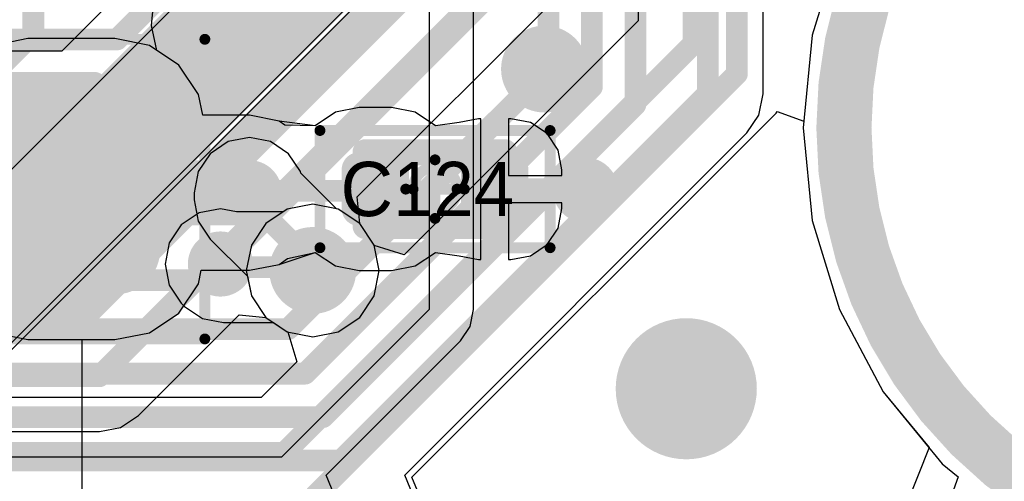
# Model space of a CAD drawing. Header units: millimetres. Extents: x -2 to 68, y -2 to 27.4.
# Tile 496 of 594: x 58.2 to 62.7, y 0.4 to 2.5. Entities that reach past the tile are written whole.
import ezdxf

# ---------------------------------------------------------------- set-up
doc = ezdxf.new("R2010")
doc.units = ezdxf.units.MM
for name, color, linetype in [('BottomLayer', 5, 'Continuous'), ('DrillGuide', 244, 'Continuous'), ('KeepOutLayer', 6, 'Continuous'), ('Mechanical13', 56, 'Continuous'), ('Mechanical15', 56, 'Continuous'), ('Mechanical2', 216, 'Continuous'), ('MidLayer1', 16, 'Continuous'), ('MidLayer2', 76, 'Continuous'), ('MidLayer3', 90, 'Continuous'), ('MidLayer4', 156, 'Continuous'), ('MidLayer5', 130, 'Continuous'), ('MidLayer6', 216, 'Continuous'), ('MidLayer7', 6, 'Continuous'), ('MidLayer8', 54, 'Continuous'), ('MultiLayer', 9, 'Continuous'), ('TopLayer', 1, 'Continuous'), ('TopPaste', 8, 'Continuous'), ('TopSolder', 216, 'Continuous'), ('ViaHoleLayer', 16, 'Continuous')]:
    doc.layers.add(name, color=color, linetype=linetype)

# ---------------------------------------------------------------- blocks, each defined once
blk = doc.blocks.new('RES_0603_73')
at = {"layer": 'Mechanical13', "const_width": 0.12}
for points in [[(-0.88, 0.48), (0.88, 0.48)], [(-0.88, -0.48), (-0.88, 0.48)], [(0.88, -0.48), (0.88, 0.48)], [(-0.88, -0.48), (0.88, -0.48)]]:
    blk.add_lwpolyline(points, dxfattribs=at)
at = {"layer": 'Mechanical13', "const_width": 0.06}
for points in [[(-0.91, 0.48, 1), (-0.85, 0.48, 1)], [(-0.91, 0.48, 1), (-0.85, 0.48, 1)], [(0.85, 0.48, 1), (0.91, 0.48, 1)], [(0.85, 0.48, 1), (0.91, 0.48, 1)], [(-0.91, -0.48, 1), (-0.85, -0.48, 1)], [(-0.91, -0.48, 1), (-0.85, -0.48, 1)], [(0.85, -0.48, 1), (0.91, -0.48, 1)], [(0.85, -0.48, 1), (0.91, -0.48, 1)]]:
    blk.add_lwpolyline(points, format="xyb", close=True, dxfattribs=at)
at = {"layer": 'Mechanical15', "const_width": 0.05}
for points in [[(-1.39, 0.69), (1.39, 0.69)], [(-1.39, -0.69), (-1.39, 0.69)], [(1.39, -0.69), (1.39, 0.69)], [(0, -0.345), (0, 0.345)], [(-0.345, 0), (0.345, 0)], [(-1.39, -0.69), (1.39, -0.69)]]:
    blk.add_lwpolyline(points, dxfattribs=at)
at = {"layer": 'Mechanical15'}
for points, const_width in [([(-1.4025, 0.69, 1), (-1.3775, 0.69, 1)], 0.025), ([(-1.4025, 0.69, 1), (-1.3775, 0.69, 1)], 0.025), ([(1.3775, 0.69, 1), (1.4025, 0.69, 1)], 0.025), ([(1.3775, 0.69, 1), (1.4025, 0.69, 1)], 0.025), ([(-0.0125, 0.345, 1), (0.0125, 0.345, 1)], 0.025), ([(0.25, 0, 1), (-0.25, 0, 1)], 0.05), ([(-0.3575, 0, 1), (-0.3325, 0, 1)], 0.025), ([(-0.2625, 0, 1), (-0.2375, 0, 1)], 0.025), ([(0.2375, 0, 1), (0.2625, 0, 1)], 0.025), ([(0.3325, 0, 1), (0.3575, 0, 1)], 0.025), ([(-0.0125, -0.345, 1), (0.0125, -0.345, 1)], 0.025), ([(-1.4025, -0.69, 1), (-1.3775, -0.69, 1)], 0.025), ([(-1.4025, -0.69, 1), (-1.3775, -0.69, 1)], 0.025), ([(1.3775, -0.69, 1), (1.4025, -0.69, 1)], 0.025), ([(1.3775, -0.69, 1), (1.4025, -0.69, 1)], 0.025)]:
    blk.add_lwpolyline(points, format="xyb", close=True, dxfattribs=dict(at, const_width=const_width))
at = {"layer": 'TopLayer', "const_width": 0.2091}
for points in [[(-1.0804, 0.2759, 1), (-0.8713, 0.2759, 1)], [(-0.6786, 0.2759, 1), (-0.4696, 0.2759, 1)], [(0.4696, 0.2759, 1), (0.6786, 0.2759, 1)], [(0.8713, 0.2759, 1), (1.0804, 0.2759, 1)], [(-1.0804, -0.2759, 1), (-0.8713, -0.2759, 1)], [(-0.6786, -0.2759, 1), (-0.4696, -0.2759, 1)], [(0.4696, -0.2759, 1), (0.6786, -0.2759, 1)], [(0.8713, -0.2759, 1), (1.0804, -0.2759, 1)]]:
    blk.add_lwpolyline(points, format="xyb", close=True, dxfattribs=at)
at = {"layer": 'TopLayer'}
for points in [[(-0.5741, 0.485), (-0.9759, 0.485), (-0.5741, -0.485), (-0.9759, -0.485)], [(0.5741, -0.485), (0.9759, -0.485), (0.5741, 0.485), (0.9759, 0.485)], [(-0.365, 0.2759), (-1.185, 0.2759), (-0.365, -0.2759), (-1.185, -0.2759)], [(0.365, -0.2759), (1.185, -0.2759), (0.365, 0.2759), (1.185, 0.2759)]]:
    blk.add_solid(points, dxfattribs=at)
at = {"layer": 'TopPaste', "const_width": 0.2091}
for points in [[(-1.0804, 0.2759, 1), (-0.8713, 0.2759, 1)], [(-0.6786, 0.2759, 1), (-0.4696, 0.2759, 1)], [(0.4696, 0.2759, 1), (0.6786, 0.2759, 1)], [(0.8713, 0.2759, 1), (1.0804, 0.2759, 1)], [(-1.0804, -0.2759, 1), (-0.8713, -0.2759, 1)], [(-0.6786, -0.2759, 1), (-0.4696, -0.2759, 1)], [(0.4696, -0.2759, 1), (0.6786, -0.2759, 1)], [(0.8713, -0.2759, 1), (1.0804, -0.2759, 1)]]:
    blk.add_lwpolyline(points, format="xyb", close=True, dxfattribs=at)
at = {"layer": 'TopPaste'}
for points in [[(-0.5741, 0.485), (-0.9759, 0.485), (-0.5741, -0.485), (-0.9759, -0.485)], [(0.5741, -0.485), (0.9759, -0.485), (0.5741, 0.485), (0.9759, 0.485)], [(-0.365, 0.2759), (-1.185, 0.2759), (-0.365, -0.2759), (-1.185, -0.2759)], [(0.365, -0.2759), (1.185, -0.2759), (0.365, 0.2759), (1.185, 0.2759)]]:
    blk.add_solid(points, dxfattribs=at)
at = {"layer": 'TopSolder', "const_width": 0.2091}
for points in [[(-1.0804, 0.2759, 1), (-0.8713, 0.2759, 1)], [(-0.6786, 0.2759, 1), (-0.4696, 0.2759, 1)], [(0.4696, 0.2759, 1), (0.6786, 0.2759, 1)], [(0.8713, 0.2759, 1), (1.0804, 0.2759, 1)], [(-1.0804, -0.2759, 1), (-0.8713, -0.2759, 1)], [(-0.6786, -0.2759, 1), (-0.4696, -0.2759, 1)], [(0.4696, -0.2759, 1), (0.6786, -0.2759, 1)], [(0.8713, -0.2759, 1), (1.0804, -0.2759, 1)]]:
    blk.add_lwpolyline(points, format="xyb", close=True, dxfattribs=at)
at = {"layer": 'TopSolder'}
for points in [[(-0.5741, 0.485), (-0.9759, 0.485), (-0.5741, -0.485), (-0.9759, -0.485)], [(0.5741, -0.485), (0.9759, -0.485), (0.5741, 0.485), (0.9759, 0.485)], [(-0.365, 0.2759), (-1.185, 0.2759), (-0.365, -0.2759), (-1.185, -0.2759)], [(0.365, -0.2759), (1.185, -0.2759), (0.365, 0.2759), (1.185, 0.2759)]]:
    blk.add_solid(points, dxfattribs=at)
blk = doc.blocks.new('CAP_0201_74')
at = {"layer": 'Mechanical13', "const_width": 0.12}
for points in [[(0.32, 0.17), (-0.32, 0.17)], [(-0.32, 0.17), (-0.32, -0.17)], [(0.32, 0.17), (0.32, -0.17)], [(0.32, -0.17), (-0.32, -0.17)]]:
    blk.add_lwpolyline(points, dxfattribs=at)
at = {"layer": 'Mechanical13', "const_width": 0.06}
for points in [[(-0.35, 0.17, 1), (-0.29, 0.17, 1)], [(-0.35, 0.17, 1), (-0.29, 0.17, 1)], [(0.29, 0.17, 1), (0.35, 0.17, 1)], [(0.29, 0.17, 1), (0.35, 0.17, 1)], [(-0.35, -0.17, 1), (-0.29, -0.17, 1)], [(-0.35, -0.17, 1), (-0.29, -0.17, 1)], [(0.29, -0.17, 1), (0.35, -0.17, 1)], [(0.29, -0.17, 1), (0.35, -0.17, 1)]]:
    blk.add_lwpolyline(points, format="xyb", close=True, dxfattribs=at)
at = {"layer": 'Mechanical15', "const_width": 0.05}
for points in [[(0.53, 0.27), (-0.53, 0.27)], [(-0.53, 0.27), (-0.53, -0.27)], [(0.53, 0.27), (0.53, -0.27)], [(0, 0.135), (0, -0.135)], [(0.135, 0), (-0.135, 0)], [(0.53, -0.27), (-0.53, -0.27)]]:
    blk.add_lwpolyline(points, dxfattribs=at)
at = {"layer": 'Mechanical15'}
for points, const_width in [([(-0.5425, 0.27, 1), (-0.5175, 0.27, 1)], 0.025), ([(-0.5425, 0.27, 1), (-0.5175, 0.27, 1)], 0.025), ([(0.5175, 0.27, 1), (0.5425, 0.27, 1)], 0.025), ([(0.5175, 0.27, 1), (0.5425, 0.27, 1)], 0.025), ([(-0.0125, 0.135, 1), (0.0125, 0.135, 1)], 0.025), ([(0.1013, 0, 1), (-0.1013, 0, 1)], 0.05), ([(-0.1475, 0, 1), (-0.1225, 0, 1)], 0.025), ([(-0.1138, 0, 1), (-0.0888, 0, 1)], 0.025), ([(0.0888, 0, 1), (0.1138, 0, 1)], 0.025), ([(0.1225, 0, 1), (0.1475, 0, 1)], 0.025), ([(-0.0125, -0.135, 1), (0.0125, -0.135, 1)], 0.025), ([(-0.5425, -0.27, 1), (-0.5175, -0.27, 1)], 0.025), ([(-0.5425, -0.27, 1), (-0.5175, -0.27, 1)], 0.025), ([(0.5175, -0.27, 1), (0.5425, -0.27, 1)], 0.025), ([(0.5175, -0.27, 1), (0.5425, -0.27, 1)], 0.025)]:
    blk.add_lwpolyline(points, format="xyb", close=True, dxfattribs=dict(at, const_width=const_width))
at = {"layer": 'TopLayer', "const_width": 0.0806}
for points in [[(-0.3897, 0.0894, 1), (-0.3091, 0.0894, 1)], [(-0.2409, 0.0894, 1), (-0.1603, 0.0894, 1)], [(0.1603, 0.0894, 1), (0.2409, 0.0894, 1)], [(0.3091, 0.0894, 1), (0.3897, 0.0894, 1)], [(-0.3897, -0.0894, 1), (-0.3091, -0.0894, 1)], [(-0.2409, -0.0894, 1), (-0.1603, -0.0894, 1)], [(0.1603, -0.0894, 1), (0.2409, -0.0894, 1)], [(0.3091, -0.0894, 1), (0.3897, -0.0894, 1)]]:
    blk.add_lwpolyline(points, format="xyb", close=True, dxfattribs=at)
at = {"layer": 'TopLayer'}
for points in [[(-0.2006, 0.17), (-0.3494, 0.17), (-0.2006, -0.17), (-0.3494, -0.17)], [(0.2006, -0.17), (0.3494, -0.17), (0.2006, 0.17), (0.3494, 0.17)], [(-0.12, 0.0894), (-0.43, 0.0894), (-0.12, -0.0894), (-0.43, -0.0894)], [(0.12, -0.0894), (0.43, -0.0894), (0.12, 0.0894), (0.43, 0.0894)]]:
    blk.add_solid(points, dxfattribs=at)
at = {"layer": 'TopPaste', "const_width": 0.0806}
for points in [[(-0.3897, 0.0894, 1), (-0.3091, 0.0894, 1)], [(-0.2409, 0.0894, 1), (-0.1603, 0.0894, 1)], [(0.1603, 0.0894, 1), (0.2409, 0.0894, 1)], [(0.3091, 0.0894, 1), (0.3897, 0.0894, 1)], [(-0.3897, -0.0894, 1), (-0.3091, -0.0894, 1)], [(-0.2409, -0.0894, 1), (-0.1603, -0.0894, 1)], [(0.1603, -0.0894, 1), (0.2409, -0.0894, 1)], [(0.3091, -0.0894, 1), (0.3897, -0.0894, 1)]]:
    blk.add_lwpolyline(points, format="xyb", close=True, dxfattribs=at)
at = {"layer": 'TopPaste'}
for points in [[(-0.2006, 0.17), (-0.3494, 0.17), (-0.2006, -0.17), (-0.3494, -0.17)], [(0.2006, -0.17), (0.3494, -0.17), (0.2006, 0.17), (0.3494, 0.17)], [(-0.12, 0.0894), (-0.43, 0.0894), (-0.12, -0.0894), (-0.43, -0.0894)], [(0.12, -0.0894), (0.43, -0.0894), (0.12, 0.0894), (0.43, 0.0894)]]:
    blk.add_solid(points, dxfattribs=at)
at = {"layer": 'TopSolder', "const_width": 0.0806}
for points in [[(-0.3897, 0.0894, 1), (-0.3091, 0.0894, 1)], [(-0.2409, 0.0894, 1), (-0.1603, 0.0894, 1)], [(0.1603, 0.0894, 1), (0.2409, 0.0894, 1)], [(0.3091, 0.0894, 1), (0.3897, 0.0894, 1)], [(-0.3897, -0.0894, 1), (-0.3091, -0.0894, 1)], [(-0.2409, -0.0894, 1), (-0.1603, -0.0894, 1)], [(0.1603, -0.0894, 1), (0.2409, -0.0894, 1)], [(0.3091, -0.0894, 1), (0.3897, -0.0894, 1)]]:
    blk.add_lwpolyline(points, format="xyb", close=True, dxfattribs=at)
at = {"layer": 'TopSolder'}
for points in [[(-0.2006, 0.17), (-0.3494, 0.17), (-0.2006, -0.17), (-0.3494, -0.17)], [(0.2006, -0.17), (0.3494, -0.17), (0.2006, 0.17), (0.3494, 0.17)], [(-0.12, 0.0894), (-0.43, 0.0894), (-0.12, -0.0894), (-0.43, -0.0894)], [(0.12, -0.0894), (0.43, -0.0894), (0.12, 0.0894), (0.43, 0.0894)]]:
    blk.add_solid(points, dxfattribs=at)

msp = doc.modelspace()

# ---------------------------------------------------------------- linework, layer by layer
at = {"layer": 'BottomLayer'}
for p, q in [((61.6361, 2.189), (61.6361, 3.483)), ((59.3301, 3.3102), (58.4058, 2.3859)), ((61.987, 2.8691), (61.8625, 2.4588)), ((61.8625, 2.4588), (61.8205, 2.032)), ((58.4058, 2.3859), (56.6495, 2.3859)), ((61.6167, 2.0914), (61.6361, 2.189)), ((61.5614, 2.0088), (61.6167, 2.0914)), ((59.9855, 0.4329), (61.5614, 2.0088)), ((61.8205, 2.032), (61.8625, 1.6052)), ((61.8625, 1.6052), (61.987, 1.1949)), ((61.987, 1.1949), (62.1891, 0.8167)), ((62.1891, 0.8167), (62.4612, 0.4852)), ((62.4612, 0.4852), (62.534, 0.4255)), ((60.0381, 0.3059), (59.9855, 0.4329)), ((62.534, 0.4255), (62.4912, 0.3059))]:
    msp.add_line(p, q, dxfattribs=at)
at = {"layer": 'BottomLayer', "const_width": 0.1}
for points in [[(60.6476, 2.304), (60.6476, 5.5826)], [(60.8476, 2.2211), (60.8476, 5.3826)], [(61.0476, 2.1383), (61.0476, 5.2414)], [(61.3812, 2.189), (61.3812, 3.5885)], [(58.5114, 2.131), (59.585, 3.2046)], [(58.5942, 1.931), (59.785, 3.1218)], [(58.6771, 1.731), (59.985, 3.0389)], [(58.7599, 1.531), (60.185, 2.9561)], [(59.1366, 1.4051), (60.3981, 2.6666)], [(59.4487, 1.1051), (60.6476, 2.304)], [(59.5265, 0.9), (60.8476, 2.2211)], [(59.6922, 0.5), (61.3812, 2.189)], [(56.5439, 2.131), (58.5114, 2.131)], [(59.6093, 0.7), (61.0476, 2.1383)], [(56.4611, 1.931), (58.5942, 1.931)], [(56.3783, 1.731), (58.6771, 1.731)], [(56.2954, 1.531), (58.7599, 1.531)], [(56.098, 1.331), (59.0693, 1.331)], [(55.9854, 1.1051), (59.4487, 1.1051)], [(54.4864, 0.9), (59.5265, 0.9)], [(54.3935, 0.7), (59.6093, 0.7)], [(54.2452, 0.5), (59.6922, 0.5)]]:
    msp.add_lwpolyline(points, dxfattribs=at)
at = {"layer": 'BottomLayer'}
for points, const_width in [([(60.6226, 2.304, 1), (60.6726, 2.304, 1)], 0.05), ([(60.6226, 2.304, 1), (60.6726, 2.304, 1)], 0.05), ([(60.8226, 2.2211, 1), (60.8726, 2.2211, 1)], 0.05), ([(60.8226, 2.2211, 1), (60.8726, 2.2211, 1)], 0.05), ([(61.3562, 2.189, 1), (61.4062, 2.189, 1)], 0.05), ([(61.3562, 2.189, 1), (61.4062, 2.189, 1)], 0.05), ([(58.4864, 2.131, 1), (58.5364, 2.131, 1)], 0.05), ([(58.4864, 2.131, 1), (58.5364, 2.131, 1)], 0.05), ([(61.0226, 2.1383, 1), (61.0726, 2.1383, 1)], 0.05), ([(61.0226, 2.1383, 1), (61.0726, 2.1383, 1)], 0.05), ([(58.5692, 1.931, 1), (58.6192, 1.931, 1)], 0.05), ([(58.5692, 1.931, 1), (58.6192, 1.931, 1)], 0.05), ([(58.6521, 1.731, 1), (58.7021, 1.731, 1)], 0.05), ([(58.6521, 1.731, 1), (58.7021, 1.731, 1)], 0.05), ([(58.7349, 1.531, 1), (58.7849, 1.531, 1)], 0.05), ([(58.7349, 1.531, 1), (58.7849, 1.531, 1)], 0.05), ([(59.0616, 1.4051, 1), (59.2116, 1.4051, 1)], 0.15), ([(59.1116, 1.4051, 1), (59.1616, 1.4051, 1)], 0.05), ([(59.0443, 1.331, 1), (59.0943, 1.331, 1)], 0.05), ([(59.4237, 1.1051, 1), (59.4737, 1.1051, 1)], 0.05), ([(59.4237, 1.1051, 1), (59.4737, 1.1051, 1)], 0.05), ([(61.1195, 0.8306, 1), (61.4445, 0.8306, 1)], 0.325), ([(59.5015, 0.9, 1), (59.5515, 0.9, 1)], 0.05), ([(59.5015, 0.9, 1), (59.5515, 0.9, 1)], 0.05), ([(59.5843, 0.7, 1), (59.6343, 0.7, 1)], 0.05), ([(59.5843, 0.7, 1), (59.6343, 0.7, 1)], 0.05), ([(59.6672, 0.5, 1), (59.7172, 0.5, 1)], 0.05), ([(59.6672, 0.5, 1), (59.7172, 0.5, 1)], 0.05)]:
    msp.add_lwpolyline(points, format="xyb", close=True, dxfattribs=dict(at, const_width=const_width))
at = {"layer": 'DrillGuide'}
for points, const_width in [([(60.5791, 2.3028, 1), (60.6791, 2.3028, 1)], 0.1), ([(59.245, 1.7331, 1), (59.295, 1.7331, 1)], 0.05), ([(60.7931, 1.7452, 1), (60.8431, 1.7452, 1)], 0.05), ([(59.1116, 1.4051, 1), (59.1616, 1.4051, 1)], 0.05), ([(59.5117, 1.3754, 1), (59.6117, 1.3754, 1)], 0.1), ([(61.207, 0.8306, 1), (61.357, 0.8306, 1)], 0.15)]:
    msp.add_lwpolyline(points, format="xyb", close=True, dxfattribs=dict(at, const_width=const_width))
at = {"layer": 'KeepOutLayer'}
for points, const_width in [([(66.008, 2.032, 1), (62.008, 2.032, 1)], 0.254), ([(61.9445, 2.032, 1), (62.0715, 2.032, 1)], 0.127)]:
    msp.add_lwpolyline(points, format="xyb", close=True, dxfattribs=dict(at, const_width=const_width))
at = {"layer": 'MidLayer1'}
for p, q in [((61.987, 2.8691), (61.8625, 2.4588)), ((61.8625, 2.4588), (61.8205, 2.032)), ((61.8205, 2.032), (61.8625, 1.6052)), ((59.1724, 1.9686), (59.0897, 1.9133)), ((59.27, 1.988), (59.1724, 1.9686)), ((59.3675, 1.9686), (59.27, 1.988)), ((59.4502, 1.9133), (59.3675, 1.9686)), ((59.0897, 1.9133), (59.0345, 1.8306)), ((59.5055, 1.8306), (59.4502, 1.9133)), ((59.0345, 1.8306), (59.0151, 1.7331)), ((59.5068, 1.8237), (59.5055, 1.8306)), ((59.671, 1.6595), (59.5068, 1.8237)), ((59.0151, 1.7331), (59.0151, 1.7001)), ((59.0151, 1.7001), (59.0345, 1.6026)), ((59.6788, 1.658), (59.671, 1.6595)), ((59.778, 1.5917), (59.6788, 1.658)), ((59.0345, 1.6026), (59.0897, 1.5199)), ((59.8443, 1.4924), (59.778, 1.5917)), ((61.8625, 1.6052), (61.987, 1.1949)), ((59.0897, 1.5199), (59.2612, 1.3484)), ((59.8676, 1.3754), (59.8443, 1.4924)), ((59.8443, 1.2583), (59.8676, 1.3754)), ((59.2612, 1.3484), (59.2791, 1.2583)), ((59.2791, 1.2583), (59.3454, 1.1591)), ((59.778, 1.1591), (59.8443, 1.2583)), ((61.987, 1.1949), (62.1891, 0.8167)), ((59.3454, 1.1591), (59.4447, 1.0928)), ((59.6788, 1.0928), (59.778, 1.1591)), ((59.4447, 1.0928), (59.5617, 1.0695)), ((59.5617, 1.0695), (59.6788, 1.0928)), ((62.1891, 0.8167), (62.4612, 0.4852)), ((62.4612, 0.4852), (62.534, 0.4255)), ((62.534, 0.4255), (62.4912, 0.3059))]:
    msp.add_line(p, q, dxfattribs=at)
for points, const_width in [([(60.5291, 2.3028, 1), (60.7291, 2.3028, 1)], 0.2), ([(59.195, 1.7331, 1), (59.345, 1.7331, 1)], 0.15), ([(60.7431, 1.7452, 1), (60.8931, 1.7452, 1)], 0.15), ([(59.245, 1.7331, 1), (59.295, 1.7331, 1)], 0.05), ([(59.245, 1.7001, 1), (59.295, 1.7001, 1)], 0.05), ([(59.245, 1.7001, 1), (59.295, 1.7001, 1)], 0.05), ([(59.4617, 1.3754, 1), (59.6617, 1.3754, 1)], 0.2), ([(59.5367, 1.4083, 1), (59.5867, 1.4083, 1)], 0.05), ([(59.5367, 1.4083, 1), (59.5867, 1.4083, 1)], 0.05), ([(59.5367, 1.3754, 1), (59.5867, 1.3754, 1)], 0.05), ([(61.1195, 0.8306, 1), (61.4445, 0.8306, 1)], 0.325)]:
    msp.add_lwpolyline(points, format="xyb", close=True, dxfattribs=dict(at, const_width=const_width))
at = {"layer": 'MidLayer1', "const_width": 0.1}
for points in [[(59.27, 1.7001), (59.27, 1.7331)], [(59.27, 1.7001), (59.5617, 1.4083)], [(59.5617, 1.3754), (59.5617, 1.4083)]]:
    msp.add_lwpolyline(points, dxfattribs=at)
at = {"layer": 'MidLayer2'}
for p, q in [((61.987, 2.8691), (61.8625, 2.4588)), ((61.8625, 2.4588), (61.8205, 2.032)), ((61.8205, 2.032), (61.8625, 1.6052)), ((59.5617, 1.6812), (59.4447, 1.658)), ((59.6788, 1.658), (59.5617, 1.6812)), ((59.4447, 1.658), (59.3454, 1.5917)), ((59.778, 1.5917), (59.6788, 1.658)), ((59.3454, 1.5917), (59.2791, 1.4924)), ((59.8443, 1.4924), (59.778, 1.5917)), ((61.8625, 1.6052), (61.987, 1.1949)), ((59.2791, 1.4924), (59.2558, 1.3754)), ((59.8676, 1.3754), (59.8443, 1.4924)), ((59.2558, 1.3754), (59.2791, 1.2583)), ((59.8443, 1.2583), (59.8676, 1.3754)), ((59.2791, 1.2583), (59.3454, 1.1591)), ((59.778, 1.1591), (59.8443, 1.2583)), ((61.987, 1.1949), (62.1891, 0.8167)), ((59.3454, 1.1591), (59.4447, 1.0928)), ((59.6788, 1.0928), (59.778, 1.1591)), ((59.4447, 1.0928), (59.5617, 1.0695)), ((59.5617, 1.0695), (59.6788, 1.0928)), ((62.1891, 0.8167), (62.4612, 0.4852)), ((62.4612, 0.4852), (62.534, 0.4255)), ((62.534, 0.4255), (62.4912, 0.3059))]:
    msp.add_line(p, q, dxfattribs=at)
for points, const_width in [([(60.5291, 2.3028, 1), (60.7291, 2.3028, 1)], 0.2), ([(59.4617, 1.3754, 1), (59.6617, 1.3754, 1)], 0.2), ([(61.1195, 0.8306, 1), (61.4445, 0.8306, 1)], 0.325)]:
    msp.add_lwpolyline(points, format="xyb", close=True, dxfattribs=dict(at, const_width=const_width))
at = {"layer": 'MidLayer3'}
for p, q in [((60.9827, 4.6493), (57.4308, 1.0974)), ((58.0393, 0.9073), (61.3173, 4.1853)), ((61.0606, 3.1797), (61.0606, 2.5258)), ((61.0606, 2.5258), (59.9827, 1.4479)), ((60.0183, 0.4232), (61.6957, 2.1006)), ((61.6957, 2.1006), (61.7003, 2.1074)), ((61.7003, 2.1074), (61.8236, 2.0633)), ((61.8236, 2.0633), (61.8205, 2.032)), ((61.8205, 2.032), (61.8625, 1.6052)), ((59.5617, 1.6812), (59.4447, 1.658)), ((59.6788, 1.658), (59.5617, 1.6812)), ((59.4447, 1.658), (59.3454, 1.5917)), ((59.778, 1.5917), (59.6788, 1.658)), ((59.3454, 1.5917), (59.2791, 1.4924)), ((59.8443, 1.4924), (59.778, 1.5917)), ((61.8625, 1.6052), (61.987, 1.1949)), ((59.2791, 1.4924), (59.2558, 1.3754)), ((59.8449, 1.4897), (59.8443, 1.4924)), ((59.9827, 1.4479), (59.8449, 1.4897)), ((59.2558, 1.3754), (59.2791, 1.2583)), ((59.2791, 1.2583), (59.3454, 1.1591)), ((61.987, 1.1949), (62.1891, 0.8167)), ((59.3454, 1.1591), (59.4447, 1.0928)), ((59.4447, 1.0928), (59.4474, 1.0922)), ((59.4474, 1.0922), (59.4892, 0.9544)), ((59.4892, 0.9544), (59.3248, 0.79)), ((62.1891, 0.8167), (62.4612, 0.4852)), ((59.3248, 0.79), (58.0879, 0.79)), ((62.4612, 0.4852), (62.534, 0.4255)), ((60.0669, 0.3059), (60.0183, 0.4232)), ((62.534, 0.4255), (62.4912, 0.3059))]:
    msp.add_line(p, q, dxfattribs=at)
at = {"layer": 'MidLayer3', "const_width": 0.1}
for points in [[(57.4981, 0.9351), (61.1451, 4.5821)], [(57.6375, 0.7351), (61.385, 4.4827)], [(61.3155, 2.4202), (61.3155, 3.1797)], [(61.5155, 2.2808), (61.5155, 3.0969)], [(59.4303, 0.5351), (61.3155, 2.4202)], [(59.5697, 0.3351), (61.5155, 2.2808)], [(39.0504, 0.5351), (59.4303, 0.5351)]]:
    msp.add_lwpolyline(points, dxfattribs=at)
at = {"layer": 'MidLayer3'}
for points, const_width in [([(60.5291, 2.3028, 1), (60.7291, 2.3028, 1)], 0.2), ([(61.2905, 2.4202, 1), (61.3405, 2.4202, 1)], 0.05), ([(61.2905, 2.4202, 1), (61.3405, 2.4202, 1)], 0.05), ([(61.4905, 2.2808, 1), (61.5405, 2.2808, 1)], 0.05), ([(61.4905, 2.2808, 1), (61.5405, 2.2808, 1)], 0.05), ([(59.4617, 1.3754, 1), (59.6617, 1.3754, 1)], 0.2), ([(61.1195, 0.8306, 1), (61.4445, 0.8306, 1)], 0.325), ([(59.4053, 0.5351, 1), (59.4553, 0.5351, 1)], 0.05), ([(59.4053, 0.5351, 1), (59.4553, 0.5351, 1)], 0.05)]:
    msp.add_lwpolyline(points, format="xyb", close=True, dxfattribs=dict(at, const_width=const_width))
at = {"layer": 'MidLayer4'}
for p, q in [((61.987, 2.8691), (61.8625, 2.4588)), ((61.8625, 2.4588), (61.8205, 2.032)), ((61.8205, 2.032), (61.8625, 1.6052)), ((59.5617, 1.6812), (59.4447, 1.658)), ((59.6788, 1.658), (59.5617, 1.6812)), ((59.0391, 1.6406), (58.9564, 1.5853)), ((59.1366, 1.66), (59.0391, 1.6406)), ((59.2113, 1.6451), (59.1366, 1.66)), ((59.4255, 1.6451), (59.2113, 1.6451)), ((59.4447, 1.658), (59.4255, 1.6451)), ((59.778, 1.5917), (59.6788, 1.658)), ((59.8443, 1.4924), (59.778, 1.5917)), ((61.8625, 1.6052), (61.987, 1.1949)), ((58.9564, 1.5853), (58.9011, 1.5026)), ((58.9011, 1.5026), (58.8817, 1.4051)), ((59.8676, 1.3754), (59.8443, 1.4924)), ((58.8817, 1.4051), (58.9011, 1.3075)), ((59.8443, 1.2583), (59.8676, 1.3754)), ((58.9011, 1.3075), (58.9564, 1.2248)), ((58.9564, 1.2248), (58.9713, 1.21)), ((59.778, 1.1591), (59.8443, 1.2583)), ((58.9713, 1.21), (59.0539, 1.1547)), ((61.987, 1.1949), (62.1891, 0.8167)), ((59.0539, 1.1547), (59.1515, 1.1353)), ((59.1515, 1.1353), (59.381, 1.1353)), ((59.381, 1.1353), (59.4447, 1.0928)), ((59.6788, 1.0928), (59.778, 1.1591)), ((59.4447, 1.0928), (59.5617, 1.0695)), ((59.5617, 1.0695), (59.6788, 1.0928)), ((62.1891, 0.8167), (62.4612, 0.4852)), ((62.4612, 0.4852), (62.534, 0.4255)), ((62.534, 0.4255), (62.4912, 0.3059))]:
    msp.add_line(p, q, dxfattribs=at)
for points, const_width in [([(60.5291, 2.3028, 1), (60.7291, 2.3028, 1)], 0.2), ([(59.0616, 1.4051, 1), (59.2116, 1.4051, 1)], 0.15), ([(59.4617, 1.3754, 1), (59.6617, 1.3754, 1)], 0.2), ([(59.1116, 1.4051, 1), (59.1616, 1.4051, 1)], 0.05), ([(59.1265, 1.3902, 1), (59.1765, 1.3902, 1)], 0.05), ([(59.1265, 1.3902, 1), (59.1765, 1.3902, 1)], 0.05), ([(59.5219, 1.3902, 1), (59.5719, 1.3902, 1)], 0.05), ([(59.5219, 1.3902, 1), (59.5719, 1.3902, 1)], 0.05), ([(59.5367, 1.3754, 1), (59.5867, 1.3754, 1)], 0.05), ([(61.1195, 0.8306, 1), (61.4445, 0.8306, 1)], 0.325)]:
    msp.add_lwpolyline(points, format="xyb", close=True, dxfattribs=dict(at, const_width=const_width))
at = {"layer": 'MidLayer4', "const_width": 0.1}
for points in [[(59.1366, 1.4051), (59.1515, 1.3902)], [(59.1515, 1.3902), (59.5469, 1.3902)], [(59.5469, 1.3902), (59.5617, 1.3754)]]:
    msp.add_lwpolyline(points, dxfattribs=at)
at = {"layer": 'MidLayer5'}
for p, q in [((57.5876, 0.4232), (60.7552, 3.5909)), ((61.987, 2.8691), (61.8625, 2.4588)), ((61.8625, 2.4588), (61.8205, 2.032)), ((61.8205, 2.032), (61.8625, 1.6052)), ((59.5617, 1.6812), (59.4447, 1.658)), ((59.6788, 1.658), (59.5617, 1.6812)), ((59.4447, 1.658), (59.3454, 1.5917)), ((59.778, 1.5917), (59.6788, 1.658)), ((59.3454, 1.5917), (59.2791, 1.4924)), ((59.8443, 1.4924), (59.778, 1.5917)), ((61.8625, 1.6052), (61.987, 1.1949)), ((59.2791, 1.4924), (59.2558, 1.3754)), ((59.8676, 1.3754), (59.8443, 1.4924)), ((59.2558, 1.3754), (59.2791, 1.2583)), ((59.8443, 1.2583), (59.8676, 1.3754)), ((59.2791, 1.2583), (59.3454, 1.1591)), ((59.778, 1.1591), (59.8443, 1.2583)), ((61.987, 1.1949), (62.1891, 0.8167)), ((59.3454, 1.1591), (59.4447, 1.0928)), ((59.6788, 1.0928), (59.778, 1.1591)), ((59.4447, 1.0928), (59.5617, 1.0695)), ((59.5617, 1.0695), (59.6788, 1.0928)), ((62.1891, 0.8167), (62.4612, 0.4852)), ((62.4612, 0.4852), (62.534, 0.4255)), ((62.534, 0.4255), (62.4912, 0.3059))]:
    msp.add_line(p, q, dxfattribs=at)
at = {"layer": 'MidLayer5', "const_width": 0.1}
for points in [[(58.275, 2.4672), (58.275, 3.95)], [(57.0387, 0.5351), (60.3085, 3.8049)], [(57.139, 0.3351), (60.575, 3.7711)], [(56.5429, 0.7351), (58.275, 2.4672)]]:
    msp.add_lwpolyline(points, dxfattribs=at)
at = {"layer": 'MidLayer5'}
for points, const_width in [([(58.25, 2.4672, 1), (58.3, 2.4672, 1)], 0.05), ([(58.25, 2.4672, 1), (58.3, 2.4672, 1)], 0.05), ([(60.5291, 2.3028, 1), (60.7291, 2.3028, 1)], 0.2), ([(59.4617, 1.3754, 1), (59.6617, 1.3754, 1)], 0.2), ([(61.1195, 0.8306, 1), (61.4445, 0.8306, 1)], 0.325)]:
    msp.add_lwpolyline(points, format="xyb", close=True, dxfattribs=dict(at, const_width=const_width))
at = {"layer": 'MidLayer6'}
for p, q in [((59.766, 1.7141), (61.4513, 3.3995)), ((61.987, 2.8691), (61.8625, 2.4588)), ((61.8625, 2.4588), (61.8205, 2.032)), ((61.8205, 2.032), (61.8625, 1.6052)), ((59.778, 1.5917), (59.766, 1.7141)), ((59.8443, 1.4924), (59.778, 1.5917)), ((61.8625, 1.6052), (61.987, 1.1949)), ((59.8676, 1.3754), (59.8443, 1.4924)), ((59.8443, 1.2583), (59.8676, 1.3754)), ((59.778, 1.1591), (59.8443, 1.2583)), ((61.987, 1.1949), (62.1891, 0.8167)), ((58.7598, 0.7079), (59.223, 1.1711)), ((59.223, 1.1711), (59.3454, 1.1591)), ((59.3454, 1.1591), (59.4447, 1.0928)), ((59.6788, 1.0928), (59.778, 1.1591)), ((59.4447, 1.0928), (59.5617, 1.0695)), ((59.5617, 1.0695), (59.6788, 1.0928)), ((62.1891, 0.8167), (62.4612, 0.4852)), ((58.6771, 0.6526), (58.7598, 0.7079)), ((58.5795, 0.6332), (58.6771, 0.6526)), ((42.1818, 0.6332), (58.5795, 0.6332)), ((62.4612, 0.4852), (62.534, 0.4255)), ((62.534, 0.4255), (62.4912, 0.3059))]:
    msp.add_line(p, q, dxfattribs=at)
at = {"layer": 'MidLayer6', "const_width": 0.1}
for points in [[(58.5795, 0.8881), (61.2711, 3.5797)], [(58.6609, 2.4395), (59.4075, 3.1861)], [(58.4572, 1.3872), (60.0099, 2.94)], [(58.54, 1.1872), (60.2099, 2.8571)], [(54.1605, 2.4395), (58.6609, 2.4395)], [(55.4353, 1.3872), (58.4572, 1.3872)], [(54.569, 1.1872), (58.54, 1.1872)], [(42.1818, 0.8881), (58.5795, 0.8881)]]:
    msp.add_lwpolyline(points, dxfattribs=at)
at = {"layer": 'MidLayer6'}
for points, const_width in [([(60.5291, 2.3028, 1), (60.7291, 2.3028, 1)], 0.2), ([(58.6359, 2.4395, 1), (58.6859, 2.4395, 1)], 0.05), ([(58.6359, 2.4395, 1), (58.6859, 2.4395, 1)], 0.05), ([(59.4617, 1.3754, 1), (59.6617, 1.3754, 1)], 0.2), ([(58.4322, 1.3872, 1), (58.4822, 1.3872, 1)], 0.05), ([(58.4322, 1.3872, 1), (58.4822, 1.3872, 1)], 0.05), ([(58.515, 1.1872, 1), (58.565, 1.1872, 1)], 0.05), ([(58.515, 1.1872, 1), (58.565, 1.1872, 1)], 0.05), ([(61.1195, 0.8306, 1), (61.4445, 0.8306, 1)], 0.325), ([(58.5545, 0.8881, 1), (58.6045, 0.8881, 1)], 0.05), ([(58.5545, 0.8881, 1), (58.6045, 0.8881, 1)], 0.05)]:
    msp.add_lwpolyline(points, format="xyb", close=True, dxfattribs=dict(at, const_width=const_width))
at = {"layer": 'MidLayer7'}
for p, q in [((61.987, 2.8691), (61.8625, 2.4588)), ((61.987, 2.8691), (61.8625, 2.4588)), ((61.8625, 2.4588), (61.8205, 2.032)), ((61.8625, 2.4588), (61.8205, 2.032)), ((61.8205, 2.032), (61.8625, 1.6052)), ((61.8205, 2.032), (61.8625, 1.6052)), ((59.5617, 1.6812), (59.4447, 1.658)), ((59.5617, 1.6812), (59.4447, 1.658)), ((59.6788, 1.658), (59.5617, 1.6812)), ((59.6788, 1.658), (59.5617, 1.6812)), ((59.4447, 1.658), (59.3454, 1.5917)), ((59.4447, 1.658), (59.3454, 1.5917)), ((59.778, 1.5917), (59.6788, 1.658)), ((59.778, 1.5917), (59.6788, 1.658)), ((59.3454, 1.5917), (59.2791, 1.4924)), ((59.3454, 1.5917), (59.2791, 1.4924)), ((59.8443, 1.4924), (59.778, 1.5917)), ((59.8443, 1.4924), (59.778, 1.5917)), ((61.8625, 1.6052), (61.987, 1.1949)), ((61.8625, 1.6052), (61.987, 1.1949)), ((59.2791, 1.4924), (59.2558, 1.3754)), ((59.2791, 1.4924), (59.2558, 1.3754)), ((59.8676, 1.3754), (59.8443, 1.4924)), ((59.8676, 1.3754), (59.8443, 1.4924)), ((59.2558, 1.3754), (59.2791, 1.2583)), ((59.2558, 1.3754), (59.2791, 1.2583)), ((59.8443, 1.2583), (59.8676, 1.3754)), ((59.8443, 1.2583), (59.8676, 1.3754)), ((59.2791, 1.2583), (59.3454, 1.1591)), ((59.2791, 1.2583), (59.3454, 1.1591)), ((59.778, 1.1591), (59.8443, 1.2583)), ((59.778, 1.1591), (59.8443, 1.2583)), ((61.987, 1.1949), (62.1891, 0.8167)), ((61.987, 1.1949), (62.1891, 0.8167)), ((59.3454, 1.1591), (59.4447, 1.0928)), ((59.3454, 1.1591), (59.4447, 1.0928)), ((59.6788, 1.0928), (59.778, 1.1591)), ((59.6788, 1.0928), (59.778, 1.1591)), ((59.4447, 1.0928), (59.5617, 1.0695)), ((59.4447, 1.0928), (59.5617, 1.0695)), ((59.5617, 1.0695), (59.6788, 1.0928)), ((59.5617, 1.0695), (59.6788, 1.0928)), ((62.1891, 0.8167), (62.4612, 0.4852)), ((62.1891, 0.8167), (62.4612, 0.4852)), ((62.4612, 0.4852), (62.534, 0.4255)), ((62.4612, 0.4852), (62.534, 0.4255)), ((62.534, 0.4255), (62.4912, 0.3059)), ((62.534, 0.4255), (62.4912, 0.3059))]:
    msp.add_line(p, q, dxfattribs=at)
for points, const_width in [([(60.5291, 2.3028, 1), (60.7291, 2.3028, 1)], 0.2), ([(59.4617, 1.3754, 1), (59.6617, 1.3754, 1)], 0.2), ([(61.1195, 0.8306, 1), (61.4445, 0.8306, 1)], 0.325)]:
    msp.add_lwpolyline(points, format="xyb", close=True, dxfattribs=dict(at, const_width=const_width))
at = {"layer": 'MidLayer8'}
for p, q in [((60.098, 5.3592), (60.098, 1.196)), ((60.3019, 1.196), (60.3019, 5.3592)), ((61.987, 2.8691), (61.8625, 2.4588)), ((61.8625, 2.4588), (61.8205, 2.032)), ((61.8205, 2.032), (61.8625, 1.6052)), ((59.5617, 1.6812), (59.4447, 1.658)), ((59.6788, 1.658), (59.5617, 1.6812)), ((59.4447, 1.658), (59.3454, 1.5917)), ((59.778, 1.5917), (59.6788, 1.658)), ((59.3454, 1.5917), (59.2791, 1.4924)), ((59.8443, 1.4924), (59.778, 1.5917)), ((61.8625, 1.6052), (61.987, 1.1949)), ((59.2791, 1.4924), (59.2558, 1.3754)), ((59.8676, 1.3754), (59.8443, 1.4924)), ((59.2558, 1.3754), (59.2791, 1.2583)), ((59.8443, 1.2583), (59.8676, 1.3754)), ((59.2791, 1.2583), (59.3454, 1.1591)), ((59.778, 1.1591), (59.8443, 1.2583)), ((60.098, 1.196), (59.418, 0.516)), ((60.2864, 1.118), (60.3019, 1.196)), ((61.987, 1.1949), (62.1891, 0.8167)), ((59.3454, 1.1591), (59.4447, 1.0928)), ((59.6788, 1.0928), (59.778, 1.1591)), ((59.4447, 1.0928), (59.5617, 1.0695)), ((59.5617, 1.0695), (59.6788, 1.0928)), ((60.2422, 1.0518), (60.2864, 1.118)), ((59.6233, 0.4329), (60.2422, 1.0518)), ((62.1891, 0.8167), (62.4612, 0.4852)), ((59.418, 0.516), (39.237, 0.516)), ((62.4612, 0.4852), (62.534, 0.4255)), ((59.6759, 0.3059), (59.6233, 0.4329)), ((62.534, 0.4255), (62.4912, 0.3059))]:
    msp.add_line(p, q, dxfattribs=at)
for points, const_width in [([(60.5291, 2.3028, 1), (60.7291, 2.3028, 1)], 0.2), ([(59.4617, 1.3754, 1), (59.6617, 1.3754, 1)], 0.2), ([(61.1195, 0.8306, 1), (61.4445, 0.8306, 1)], 0.325)]:
    msp.add_lwpolyline(points, format="xyb", close=True, dxfattribs=dict(at, const_width=const_width))
at = {"layer": 'MultiLayer'}
for points, const_width in [([(60.5291, 2.3028, 1), (60.7291, 2.3028, 1)], 0.2), ([(59.195, 1.7331, 1), (59.345, 1.7331, 1)], 0.15), ([(60.7431, 1.7452, 1), (60.8931, 1.7452, 1)], 0.15), ([(59.0616, 1.4051, 1), (59.2116, 1.4051, 1)], 0.15), ([(59.4617, 1.3754, 1), (59.6617, 1.3754, 1)], 0.2), ([(61.1195, 0.8306, 1), (61.4445, 0.8306, 1)], 0.325)]:
    msp.add_lwpolyline(points, format="xyb", close=True, dxfattribs=dict(at, const_width=const_width))
at = {"layer": 'TopLayer'}
for p, q in [((61.987, 2.8691), (61.8625, 2.4588)), ((61.987, 2.8691), (61.8625, 2.4588)), ((58.8194, 2.5032), (58.8352, 2.6653)), ((58.8439, 2.389), (58.8194, 2.5032)), ((61.8625, 2.4588), (61.8205, 2.032)), ((61.8625, 2.4588), (61.8205, 2.032)), ((58.2491, 2.443), (58.0895, 2.4113)), ((58.6509, 2.443), (58.2491, 2.443)), ((58.8105, 2.4113), (58.6509, 2.443)), ((58.9458, 2.3208), (58.8105, 2.4113)), ((58.9458, 2.3208), (58.8439, 2.389)), ((59.0363, 2.1855), (58.9458, 2.3208)), ((59.0363, 2.1855), (58.9458, 2.3208)), ((59.0553, 2.0899), (59.0363, 2.1855)), ((59.0553, 2.0899), (59.0363, 2.1855)), ((59.27, 2.0899), (59.0553, 2.0899)), ((59.27, 2.0899), (59.0553, 2.0899)), ((59.4065, 2.0628), (59.27, 2.0899)), ((59.4065, 2.0628), (59.27, 2.0899)), ((59.6661, 2.1037), (59.5733, 2.0417)), ((59.6661, 2.1037), (59.5733, 2.0417)), ((59.7756, 2.1255), (59.6661, 2.1037)), ((59.7756, 2.1255), (59.6661, 2.1037)), ((59.9244, 2.1255), (59.7756, 2.1255)), ((59.9244, 2.1255), (59.7756, 2.1255)), ((60.0339, 2.1037), (59.9244, 2.1255)), ((60.0339, 2.1037), (59.9244, 2.1255)), ((60.1267, 2.0417), (60.0339, 2.1037)), ((60.1267, 2.0417), (60.0339, 2.1037)), ((59.4331, 2.045), (59.4065, 2.0628)), ((59.5733, 2.0417), (59.4065, 2.0628)), ((59.5733, 2.0417), (59.4331, 2.045)), ((60.2356, 2.0566), (60.1267, 2.0417)), ((60.2356, 2.0566), (60.1267, 2.0417)), ((60.3256, 2.0745), (60.2356, 2.0566)), ((60.3256, 2.0745), (60.2356, 2.0566)), ((60.3365, 2.0745), (60.3256, 2.0745)), ((60.3365, 2.0745), (60.3256, 2.0745)), ((60.3365, 1.75), (60.3365, 2.0745)), ((60.3365, 1.75), (60.3365, 2.0745)), ((60.4744, 2.0745), (60.4635, 2.0745)), ((60.4635, 2.0745), (60.4635, 1.8135)), ((60.4744, 2.0745), (60.4635, 2.0745)), ((60.4635, 2.0745), (60.4635, 1.8135)), ((60.5644, 2.0566), (60.4744, 2.0745)), ((60.5644, 2.0566), (60.4744, 2.0745)), ((60.6407, 2.0057), (60.5644, 2.0566)), ((60.6407, 2.0057), (60.5644, 2.0566)), ((60.6916, 1.9294), (60.6407, 2.0057)), ((60.6916, 1.9294), (60.6407, 2.0057)), ((61.8205, 2.032), (61.8625, 1.6052)), ((61.8205, 2.032), (61.8625, 1.6052)), ((60.7095, 1.8394), (60.6916, 1.9294)), ((60.7095, 1.8394), (60.6916, 1.9294)), ((60.7095, 1.8135), (60.7095, 1.8394)), ((60.7095, 1.8135), (60.7095, 1.8394)), ((60.4635, 1.8135), (60.7095, 1.8135)), ((60.4635, 1.8135), (60.7095, 1.8135)), ((60.3365, 1.4255), (60.3365, 1.75)), ((60.3365, 1.4255), (60.3365, 1.75)), ((60.7095, 1.6865), (60.4635, 1.6865)), ((60.4635, 1.6865), (60.4635, 1.4255)), ((60.7095, 1.6865), (60.4635, 1.6865)), ((60.4635, 1.6865), (60.4635, 1.4255)), ((60.7095, 1.6606), (60.7095, 1.6865)), ((60.7095, 1.6606), (60.7095, 1.6865)), ((60.6916, 1.5706), (60.7095, 1.6606)), ((60.6916, 1.5706), (60.7095, 1.6606)), ((61.8625, 1.6052), (61.987, 1.1949)), ((61.8625, 1.6052), (61.987, 1.1949)), ((60.6407, 1.4943), (60.6916, 1.5706)), ((60.6407, 1.4943), (60.6916, 1.5706)), ((59.4065, 1.4034), (59.5733, 1.4583)), ((59.446, 1.4298), (59.5733, 1.4583)), ((59.5733, 1.4583), (59.6661, 1.3963)), ((59.5733, 1.4583), (59.6661, 1.3963)), ((60.0339, 1.3963), (60.1267, 1.4583)), ((60.0339, 1.3963), (60.1267, 1.4583)), ((60.1267, 1.4583), (60.2356, 1.4434)), ((60.1267, 1.4583), (60.2356, 1.4434)), ((60.5644, 1.4434), (60.6407, 1.4943)), ((60.5644, 1.4434), (60.6407, 1.4943)), ((59.4065, 1.4034), (59.446, 1.4298)), ((60.2356, 1.4434), (60.3256, 1.4255)), ((60.2356, 1.4434), (60.3256, 1.4255)), ((60.3256, 1.4255), (60.3365, 1.4255)), ((60.3256, 1.4255), (60.3365, 1.4255)), ((60.4635, 1.4255), (60.4744, 1.4255)), ((60.4635, 1.4255), (60.4744, 1.4255)), ((60.4744, 1.4255), (60.5644, 1.4434)), ((60.4744, 1.4255), (60.5644, 1.4434)), ((59.0363, 1.3145), (59.0485, 1.3762)), ((59.0363, 1.3145), (59.0485, 1.3762)), ((59.0485, 1.3762), (59.27, 1.3762)), ((59.0485, 1.3762), (59.27, 1.3762)), ((59.27, 1.3762), (59.4065, 1.4034)), ((59.27, 1.3762), (59.4065, 1.4034)), ((59.6661, 1.3963), (59.7756, 1.3745)), ((59.6661, 1.3963), (59.7756, 1.3745)), ((59.7756, 1.3745), (59.9244, 1.3745)), ((59.7756, 1.3745), (59.9244, 1.3745)), ((59.9244, 1.3745), (60.0339, 1.3963)), ((59.9244, 1.3745), (60.0339, 1.3963)), ((58.9458, 1.1792), (59.0363, 1.3145)), ((58.9458, 1.1792), (59.0363, 1.3145)), ((58.8105, 1.0887), (58.9458, 1.1792)), ((58.8105, 1.0887), (58.9458, 1.1792)), ((61.987, 1.1949), (62.1891, 0.8167)), ((61.987, 1.1949), (62.1891, 0.8167)), ((58.0895, 1.0887), (58.2491, 1.057)), ((58.6509, 1.057), (58.8105, 1.0887)), ((58.6509, 1.057), (58.8105, 1.0887)), ((58.2491, 1.057), (58.6509, 1.057)), ((58.5, 0.3059), (58.5, 1.057)), ((58.5, 1.057), (58.6509, 1.057)), ((62.1891, 0.8167), (62.4612, 0.4852)), ((62.1891, 0.8167), (62.3999, 0.5599)), ((62.3999, 0.5599), (62.2988, 0.3059)), ((62.4612, 0.4852), (62.534, 0.4255)), ((62.534, 0.4255), (62.4912, 0.3059))]:
    msp.add_line(p, q, dxfattribs=at)
for points, const_width in [([(58.4793, 1.7207), (58.4917, 1.7331)], 0.3), ([(58.4917, 1.7331), (59.27, 1.7331)], 0.3), ([(58.45, 1.75), (58.4793, 1.7207)], 0.1), ([(59.27, 1.7331), (59.2784, 1.7415)], 0.1), ([(59.2784, 1.7415), (59.8415, 1.7415)], 0.1), ([(59.8415, 1.7415), (59.85, 1.75)], 0.1), ([(60.4, 1.75), (60.8133, 1.75)], 0.1), ([(60.8133, 1.75), (60.8181, 1.7452)], 0.1)]:
    msp.add_lwpolyline(points, dxfattribs=dict(at, const_width=const_width))
for points, const_width in [([(58.4043, 1.7207, 1), (58.5543, 1.7207, 1)], 0.15), ([(58.4167, 1.7331, 1), (58.5667, 1.7331, 1)], 0.15), ([(58.4167, 1.7331, 1), (58.5667, 1.7331, 1)], 0.15), ([(59.195, 1.7331, 1), (59.345, 1.7331, 1)], 0.15), ([(59.195, 1.7331, 1), (59.345, 1.7331, 1)], 0.15), ([(60.7431, 1.7452, 1), (60.8931, 1.7452, 1)], 0.15), ([(58.425, 1.75, 1), (58.475, 1.75, 1)], 0.05), ([(58.4543, 1.7207, 1), (58.5043, 1.7207, 1)], 0.05), ([(59.245, 1.7331, 1), (59.295, 1.7331, 1)], 0.05), ([(59.2534, 1.7415, 1), (59.3034, 1.7415, 1)], 0.05), ([(59.2534, 1.7415, 1), (59.3034, 1.7415, 1)], 0.05), ([(59.8165, 1.7415, 1), (59.8665, 1.7415, 1)], 0.05), ([(59.8165, 1.7415, 1), (59.8665, 1.7415, 1)], 0.05), ([(59.825, 1.75, 1), (59.875, 1.75, 1)], 0.05), ([(60.375, 1.75, 1), (60.425, 1.75, 1)], 0.05), ([(60.7883, 1.75, 1), (60.8383, 1.75, 1)], 0.05), ([(60.7883, 1.75, 1), (60.8383, 1.75, 1)], 0.05), ([(60.7931, 1.7452, 1), (60.8431, 1.7452, 1)], 0.05), ([(61.1195, 0.8306, 1), (61.4445, 0.8306, 1)], 0.325)]:
    msp.add_lwpolyline(points, format="xyb", close=True, dxfattribs=dict(at, const_width=const_width))
at = {"layer": 'ViaHoleLayer'}
for points, const_width in [([(60.5791, 2.3028, 1), (60.6791, 2.3028, 1)], 0.1), ([(59.245, 1.7331, 1), (59.295, 1.7331, 1)], 0.05), ([(60.7931, 1.7452, 1), (60.8431, 1.7452, 1)], 0.05), ([(59.1116, 1.4051, 1), (59.1616, 1.4051, 1)], 0.05), ([(59.5117, 1.3754, 1), (59.6117, 1.3754, 1)], 0.1), ([(61.207, 0.8306, 1), (61.357, 0.8306, 1)], 0.15)]:
    msp.add_lwpolyline(points, format="xyb", close=True, dxfattribs=dict(at, const_width=const_width))

# ---------------------------------------------------------------- block references
msp.add_blockref('RES_0603_73', (57.675, 1.75))
at = {"rotation": 180}
msp.add_blockref('CAP_0201_74', (60.125, 1.75), dxfattribs=at)

# ---------------------------------------------------------------- texts
at = {"layer": 'Mechanical2'}
msp.add_text('C124', height=0.25, dxfattribs=at).set_placement((59.69, 1.6256))

doc.saveas('drawing.dxf')
